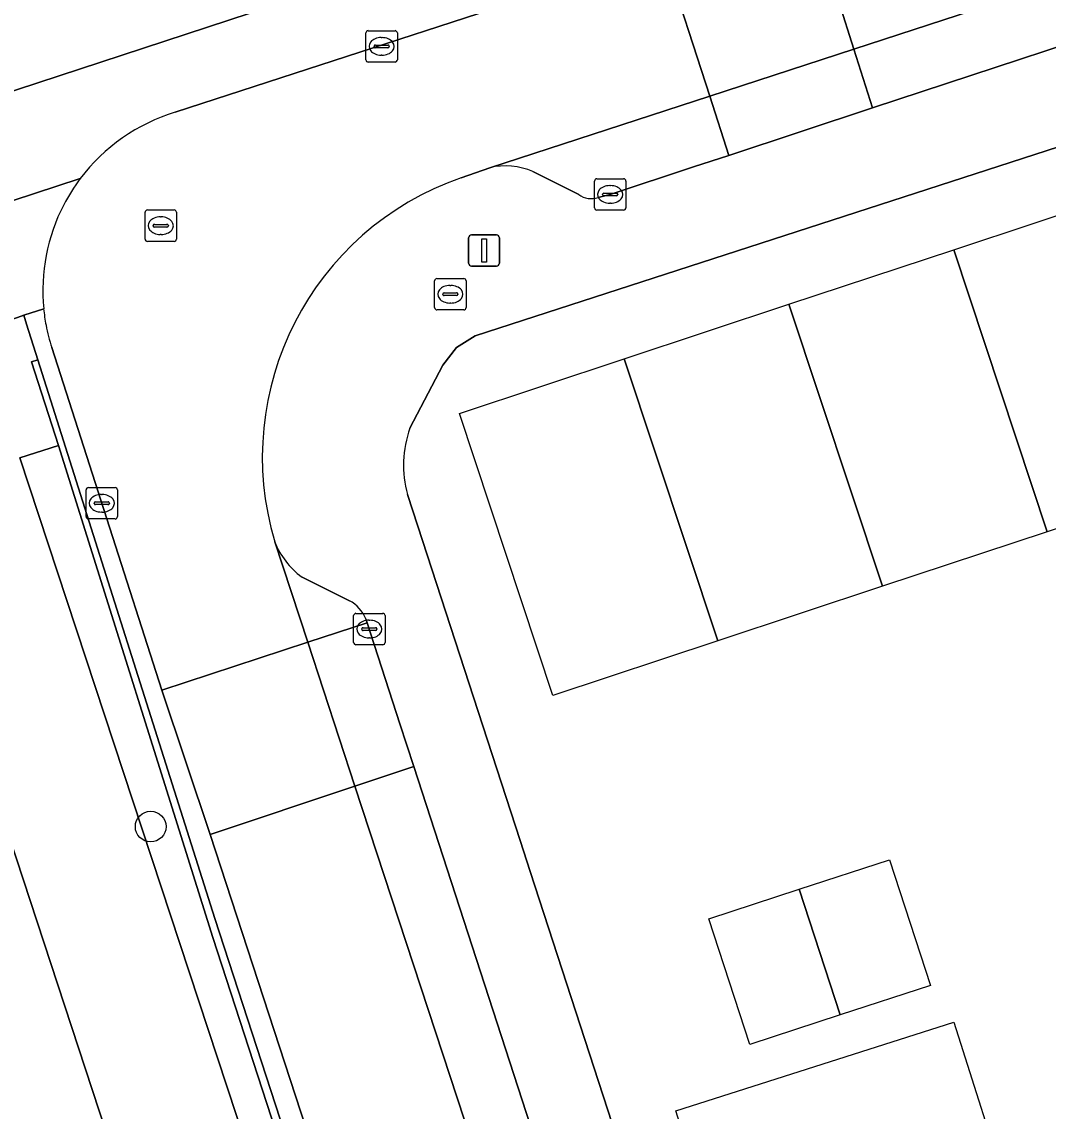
# Model space of a CAD drawing. Extents: x 158086 to 159499, y 382904 to 383981.
# Drawn here: x 159375.93 to 159408.64, y 383093.89 to 383128.59 of the extents above; entities that cross this region are included whole.
import ezdxf

# ---------------------------------------------------------------- set-up
doc = ezdxf.new("R2010")
doc.units = 0
for name, color, linetype in [('IMGEO_Boom', 7, 'Continuous'), ('IMGEO_Brandkraan', 7, 'Continuous'), ('IMGEO_Erf', 7, 'Continuous'), ('IMGEO_Fietspad_gesloten', 7, 'Continuous'), ('IMGEO_Groenvoorziening', 7, 'Continuous'), ('IMGEO_Haag', 7, 'Continuous'), ('IMGEO_Hek', 7, 'Continuous'), ('IMGEO_Kolk', 7, 'Continuous'), ('IMGEO_Lichtmast', 7, 'Continuous'), ('IMGEO_Pand_vergunning_verleend', 7, 'Continuous'), ('IMGEO_Parkeervlak_open', 7, 'Continuous'), ('IMGEO_Rijbaan_lokaal_open', 7, 'Continuous'), ('IMGEO_Rioolput', 7, 'Continuous'), ('IMGEO_Terreindeel_gesloten', 7, 'Continuous'), ('IMGEO_Voetpad_open', 7, 'Continuous')]:
    doc.layers.add(name, color=color, linetype=linetype)

msp = doc.modelspace()

# ---------------------------------------------------------------- linework, layer by layer
at = {"layer": 'IMGEO_Boom'}
msp.add_circle((159380.035, 383102.954), 0.489, dxfattribs=at)
at = {"layer": 'IMGEO_Brandkraan'}
for p, q in [((159389.085, 383119.488), (159389.085, 383120.34)), ((159389.16, 383120.414), (159390.012, 383120.414)), ((159390.086, 383120.34), (159390.086, 383119.488)), ((159389.344, 383119.908), (159389.344, 383119.92)), ((159389.387, 383119.957), (159389.785, 383119.957)), ((159389.573, 383120.194), (159389.598, 383120.194)), ((159389.828, 383119.92), (159389.828, 383119.908)), ((159389.782, 383119.871), (159389.384, 383119.871)), ((159389.596, 383119.634), (159389.571, 383119.634)), ((159390.012, 383119.414), (159389.16, 383119.414))]:
    msp.add_line(p, q, dxfattribs=at)
for points in [[(159389.085, 383119.488), (159389.085, 383120.34)], [(159389.16, 383120.414), (159390.012, 383120.414)], [(159390.086, 383120.34), (159390.086, 383119.488)], [(159390.012, 383119.414), (159389.16, 383119.414)]]:
    msp.add_lwpolyline(points, dxfattribs=at)
for centre, radius, start, end in [((159389.162, 383120.338), 0.0765, 91.552, 178.448), ((159389.162, 383120.338), 0.0765, 91.552, 178.448), ((159390.01, 383120.338), 0.0765, 1.552, 88.448), ((159390.01, 383120.338), 0.0765, 1.552, 88.448), ((159389.384, 383119.917), 0.0403, 85.8775, 175.7526), ((159389.381, 383119.907), 0.0366, 178.938, 274.7102), ((159389.785, 383119.914), 0.043, 264.8664, 352.4533), ((159389.789, 383119.919), 0.0386, 1.7309, 96.639), ((159389.162, 383119.49), 0.0765, 181.552, 268.448), ((159389.162, 383119.49), 0.0765, 181.552, 268.448), ((159390.01, 383119.49), 0.0765, 271.552, 358.448), ((159390.01, 383119.49), 0.0765, 271.552, 358.448)]:
    msp.add_arc(centre, radius, start, end, dxfattribs=at)
for centre, major_axis, ratio, start_param, end_param in [((159389.572, 383119.914), (-0.387, 0.002), 0.722429, 4.712389, 7.853982), ((159389.597, 383119.914), (-0.39, 0.002), 0.717154, 1.570796, 4.712389)]:
    msp.add_ellipse(centre, major_axis=major_axis, ratio=ratio, start_param=start_param, end_param=end_param, dxfattribs=at)
at = {"layer": 'IMGEO_Erf'}
for points in [[(159421.592, 383100.164), (159423.481, 383100.772), (159420.995, 383108.115), (159419.919, 383111.293), (159418.782, 383114.654), (159418.41, 383115.753), (159418.802, 383115.886), (159418.498, 383116.783), (159417.768, 383119.042), (159416.23, 383123.802), (159415.304, 383126.663), (159414.274, 383126.33), (159390.38, 383118.594), (159389.785, 383118.212), (159389.346, 383117.658), (159388.299, 383115.652)], [(159388.221, 383113.532), (159388.548, 383112.528), (159391.806, 383102.514), (159392.13, 383101.519), (159394.89, 383093.038)]]:
    msp.add_lwpolyline(points, dxfattribs=at)
msp.add_arc((159391.625, 383114.468), 3.531, 160.4087, 195.3771, dxfattribs=at)
at = {"layer": 'IMGEO_Fietspad_gesloten'}
for points in [[(159377.79, 383123.598), (159374.903, 383122.66), (159372.086, 383121.745), (159367.174, 383120.149), (159363.33, 383118.901), (159324.24, 383106.205), (159321.878, 383105.448), (159315.701, 383103.469), (159297.331, 383097.582), (159177.648, 383058.93), (159177.244, 383058.86), (159166.485, 383055.346), (159160.786, 383053.402), (159160.223, 383052.886)], [(159261.875, 383081.887), (159287.491, 383090.169), (159295.794, 383092.884), (159303.083, 383095.497), (159305.544, 383096.3), (159311.753, 383098.326), (159317.551, 383100.185), (159321.221, 383101.374), (159326.907, 383103.238), (159327.14, 383103.322), (159328.854, 383103.889), (159375.788, 383119.176), (159375.992, 383119.243), (159376.625, 383119.449)]]:
    msp.add_lwpolyline(points, dxfattribs=at)
for centre, radius, start, end in [((159382.674, 383119.938), 6.103, 143.1539, 152.4291), ((159382.538, 383120.028), 5.941, 152.5845, 185.588)]:
    msp.add_arc(centre, radius, start, end, dxfattribs=at)
at = {"layer": 'IMGEO_Groenvoorziening'}
for points in [[(159368.352, 383127.832), (159369.98, 383128.356), (159371.065, 383124.887), (159373.713, 383125.756), (159433.331, 383145.321), (159435.369, 383148.102), (159424.133, 383182.742), (159404.412, 383176.348), (159396.96, 383200.002)], [(159284.422, 383017.829), (159391.668, 383052.529), (159392.976, 383054.479), (159393.604, 383056.25), (159393.835, 383057.956), (159393.835, 383058.88), (159393.54, 383060.587), (159389.97, 383071.894), (159375.86, 383114.698), (159377.099, 383115.09), (159376.239, 383117.76), (159376.442, 383117.825), (159376.081, 383118.963), (159375.992, 383119.243), (159375.788, 383119.176), (159328.854, 383103.889)], [(159394.591, 383061.6), (159382.08, 383100.028), (159376.442, 383117.825), (159376.239, 383117.76), (159377.099, 383115.09), (159382.015, 383099.425), (159394.354, 383061.521), (159394.742, 383059.92), (159394.852, 383058.864), (159394.851, 383057.802), (159394.74, 383056.747), (159394.518, 383055.708), (159394.189, 383054.699), (159393.757, 383053.729), (159392.761, 383052.242), (159392.064, 383051.469), (159391.291, 383050.772), (159390.448, 383050.16), (159389.547, 383049.64), (159388.596, 383049.216), (159285.231, 383015.529), (159284.949, 383016.331), (159234.68, 383000)], [(159394.354, 383061.521), (159382.015, 383099.425), (159377.099, 383115.09), (159375.86, 383114.698), (159389.97, 383071.894)], [(159329.367, 383096.375), (159372.877, 383110.664), (159389.843, 383059.002), (159346.333, 383044.714), (159346.12, 383044.24), (159337.011, 383041.245)]]:
    msp.add_lwpolyline(points, dxfattribs=at)
at = {"layer": 'IMGEO_Haag'}
for points in [[(159394.591, 383061.6), (159382.08, 383100.028), (159376.442, 383117.825), (159376.239, 383117.76), (159377.099, 383115.09), (159382.015, 383099.425), (159394.354, 383061.521), (159394.742, 383059.92), (159394.852, 383058.864), (159394.851, 383057.802), (159394.74, 383056.747), (159394.518, 383055.708), (159394.189, 383054.699), (159393.757, 383053.729), (159392.761, 383052.242), (159392.064, 383051.469), (159391.291, 383050.772), (159390.448, 383050.16), (159389.547, 383049.64), (159388.596, 383049.216), (159285.231, 383015.529), (159284.949, 383016.331), (159234.68, 383000)], [(159394.354, 383061.521), (159382.015, 383099.425), (159377.099, 383115.09), (159375.86, 383114.698), (159389.97, 383071.894)]]:
    msp.add_lwpolyline(points, dxfattribs=at)
at = {"layer": 'IMGEO_Hek'}
for points in [[(159373.713, 383125.756), (159433.331, 383145.321)], [(159377.099, 383115.09), (159376.239, 383117.76), (159376.442, 383117.825)], [(159377.099, 383115.09), (159382.015, 383099.425), (159394.354, 383061.521), (159394.742, 383059.92), (159394.852, 383058.864), (159394.851, 383057.802), (159394.74, 383056.747), (159394.518, 383055.708), (159394.189, 383054.699), (159393.757, 383053.729), (159392.761, 383052.242), (159392.064, 383051.469), (159391.291, 383050.772), (159390.448, 383050.16), (159389.547, 383049.64), (159388.596, 383049.216), (159337.033, 383032.412), (159285.231, 383015.529)]]:
    msp.add_lwpolyline(points, dxfattribs=at)
at = {"layer": 'IMGEO_Kolk'}
for p, q in [((159386.895, 383127.385), (159386.895, 383128.237)), ((159386.97, 383128.311), (159387.822, 383128.311)), ((159387.896, 383128.237), (159387.896, 383127.385)), ((159387.383, 383128.091), (159387.408, 383128.091)), ((159387.154, 383127.805), (159387.154, 383127.817)), ((159387.592, 383127.768), (159387.194, 383127.768)), ((159387.197, 383127.854), (159387.595, 383127.854)), ((159387.406, 383127.531), (159387.381, 383127.531)), ((159387.638, 383127.817), (159387.638, 383127.805)), ((159387.822, 383127.311), (159386.97, 383127.311)), ((159394.178, 383122.669), (159394.178, 383123.521)), ((159394.253, 383123.595), (159395.105, 383123.595)), ((159394.666, 383123.375), (159394.691, 383123.375)), ((159395.179, 383123.521), (159395.179, 383122.669)), ((159394.437, 383123.089), (159394.437, 383123.101)), ((159394.875, 383123.052), (159394.477, 383123.052)), ((159394.48, 383123.138), (159394.878, 383123.138)), ((159394.921, 383123.101), (159394.921, 383123.089)), ((159394.689, 383122.815), (159394.664, 383122.815)), ((159395.105, 383122.595), (159394.253, 383122.595)), ((159377.977, 383112.828), (159377.977, 383113.68)), ((159378.052, 383113.754), (159378.904, 383113.754)), ((159378.978, 383113.68), (159378.978, 383112.828)), ((159378.279, 383113.297), (159378.677, 383113.297)), ((159378.465, 383113.534), (159378.49, 383113.534)), ((159378.236, 383113.248), (159378.236, 383113.26)), ((159378.674, 383113.211), (159378.276, 383113.211)), ((159378.488, 383112.974), (159378.463, 383112.974)), ((159378.72, 383113.26), (159378.72, 383113.248)), ((159378.904, 383112.754), (159378.052, 383112.754)), ((159386.503, 383108.822), (159386.503, 383109.674)), ((159386.578, 383109.748), (159387.43, 383109.748)), ((159386.991, 383109.528), (159387.016, 383109.528)), ((159387.504, 383109.674), (159387.504, 383108.822)), ((159386.762, 383109.242), (159386.762, 383109.254)), ((159387.2, 383109.205), (159386.802, 383109.205)), ((159386.805, 383109.291), (159387.203, 383109.291)), ((159387.246, 383109.254), (159387.246, 383109.242)), ((159387.014, 383108.968), (159386.989, 383108.968)), ((159387.43, 383108.748), (159386.578, 383108.748))]:
    msp.add_line(p, q, dxfattribs=at)
for points in [[(159386.895, 383127.385), (159386.895, 383128.237)], [(159386.97, 383128.311), (159387.822, 383128.311)], [(159387.896, 383128.237), (159387.896, 383127.385)], [(159387.822, 383127.311), (159386.97, 383127.311)], [(159394.178, 383122.669), (159394.178, 383123.521)], [(159394.253, 383123.595), (159395.105, 383123.595)], [(159395.179, 383123.521), (159395.179, 383122.669)], [(159395.105, 383122.595), (159394.253, 383122.595)], [(159377.977, 383112.828), (159377.977, 383113.68)], [(159378.052, 383113.754), (159378.904, 383113.754)], [(159378.978, 383113.68), (159378.978, 383112.828)], [(159378.904, 383112.754), (159378.052, 383112.754)], [(159386.503, 383108.822), (159386.503, 383109.674)], [(159386.578, 383109.748), (159387.43, 383109.748)], [(159387.504, 383109.674), (159387.504, 383108.822)], [(159387.43, 383108.748), (159386.578, 383108.748)]]:
    msp.add_lwpolyline(points, dxfattribs=at)
for centre, radius, start, end in [((159386.972, 383128.235), 0.0765, 91.552, 178.448), ((159386.972, 383128.235), 0.0765, 91.552, 178.448), ((159387.82, 383128.235), 0.0765, 1.552, 88.448), ((159387.82, 383128.235), 0.0765, 1.552, 88.448), ((159387.194, 383127.814), 0.0403, 85.8775, 175.7526), ((159387.191, 383127.804), 0.0366, 178.938, 274.7102), ((159387.595, 383127.811), 0.043, 264.8664, 352.4533), ((159387.599, 383127.816), 0.0386, 1.7309, 96.639), ((159386.972, 383127.387), 0.0765, 181.552, 268.448), ((159386.972, 383127.387), 0.0765, 181.552, 268.448), ((159387.82, 383127.387), 0.0765, 271.552, 358.448), ((159387.82, 383127.387), 0.0765, 271.552, 358.448), ((159394.255, 383123.519), 0.0765, 91.552, 178.448), ((159394.255, 383123.519), 0.0765, 91.552, 178.448), ((159395.103, 383123.519), 0.0765, 1.552, 88.448), ((159395.103, 383123.519), 0.0765, 1.552, 88.448), ((159394.477, 383123.098), 0.0403, 85.8775, 175.7526), ((159394.474, 383123.088), 0.0366, 178.938, 274.7102), ((159394.878, 383123.095), 0.043, 264.8664, 352.4533), ((159394.882, 383123.1), 0.0386, 1.7309, 96.639), ((159394.255, 383122.671), 0.0765, 181.552, 268.448), ((159394.255, 383122.671), 0.0765, 181.552, 268.448), ((159395.103, 383122.671), 0.0765, 271.552, 358.448), ((159395.103, 383122.671), 0.0765, 271.552, 358.448), ((159378.054, 383113.678), 0.0765, 91.552, 178.448), ((159378.054, 383113.678), 0.0765, 91.552, 178.448), ((159378.902, 383113.678), 0.0765, 1.552, 88.448), ((159378.902, 383113.678), 0.0765, 1.552, 88.448), ((159378.276, 383113.257), 0.0403, 85.8775, 175.7526), ((159378.681, 383113.259), 0.0386, 1.7309, 96.639), ((159378.273, 383113.247), 0.0366, 178.938, 274.7102), ((159378.677, 383113.254), 0.043, 264.8664, 352.4533), ((159378.054, 383112.83), 0.0765, 181.552, 268.448), ((159378.054, 383112.83), 0.0765, 181.552, 268.448), ((159378.902, 383112.83), 0.0765, 271.552, 358.448), ((159378.902, 383112.83), 0.0765, 271.552, 358.448), ((159386.58, 383109.672), 0.0765, 91.552, 178.448), ((159386.58, 383109.672), 0.0765, 91.552, 178.448), ((159387.428, 383109.672), 0.0765, 1.552, 88.448), ((159387.428, 383109.672), 0.0765, 1.552, 88.448), ((159386.802, 383109.251), 0.0403, 85.8775, 175.7526), ((159386.799, 383109.241), 0.0366, 178.938, 274.7102), ((159387.203, 383109.248), 0.043, 264.8664, 352.4533), ((159387.207, 383109.253), 0.0386, 1.7309, 96.639), ((159386.58, 383108.824), 0.0765, 181.552, 268.448), ((159386.58, 383108.824), 0.0765, 181.552, 268.448), ((159387.428, 383108.824), 0.0765, 271.552, 358.448), ((159387.428, 383108.824), 0.0765, 271.552, 358.448)]:
    msp.add_arc(centre, radius, start, end, dxfattribs=at)
for centre, major_axis, ratio, start_param, end_param in [((159387.382, 383127.811), (-0.387, 0.002), 0.722429, 4.712389, 7.853982), ((159387.407, 383127.811), (-0.39, 0.002), 0.717154, 1.570796, 4.712389), ((159394.665, 383123.095), (-0.387, 0.002), 0.722429, 4.712389, 7.853982), ((159394.69, 383123.095), (-0.39, 0.002), 0.717154, 1.570796, 4.712389), ((159378.464, 383113.254), (-0.387, 0.002), 0.722429, 4.712389, 7.853982), ((159378.489, 383113.254), (-0.39, 0.002), 0.717154, 1.570796, 4.712389), ((159386.99, 383109.248), (-0.387, 0.002), 0.722429, 4.712389, 7.853982), ((159387.015, 383109.248), (-0.39, 0.002), 0.717154, 1.570796, 4.712389)]:
    msp.add_ellipse(centre, major_axis=major_axis, ratio=ratio, start_param=start_param, end_param=end_param, dxfattribs=at)
at = {"layer": 'IMGEO_Lichtmast'}
for p, q in [((159390.164, 383120.909), (159390.164, 383121.709)), ((159390.164, 383121.709), (159390.164, 383120.909)), ((159390.264, 383121.809), (159391.054, 383121.809)), ((159391.054, 383121.809), (159390.264, 383121.809)), ((159391.154, 383121.709), (159391.154, 383120.909)), ((159391.154, 383120.909), (159391.154, 383121.709)), ((159391.054, 383120.809), (159390.264, 383120.809)), ((159390.264, 383120.809), (159391.054, 383120.809))]:
    msp.add_line(p, q, dxfattribs=at)
msp.add_lwpolyline([(159390.584, 383121.684), (159390.734, 383121.684), (159390.734, 383120.934), (159390.584, 383120.934), (159390.584, 383121.684)], dxfattribs=at)
for centre, start, end in [((159390.264, 383121.709), 90, 180), ((159390.264, 383121.709), 90, 180), ((159391.054, 383121.709), 0, 90), ((159391.054, 383121.709), 360, 90), ((159390.264, 383120.909), 180, 270), ((159390.264, 383120.909), 180, 270), ((159391.054, 383120.909), 270, 0), ((159391.054, 383120.909), 270, 0)]:
    msp.add_arc(centre, 0.1, start, end, dxfattribs=at)
at = {"layer": 'IMGEO_Pand_vergunning_verleend'}
for points in [[(159405.627, 383121.332), (159410.876, 383123.071), (159413.852, 383114.087), (159408.603, 383112.349)], [(159400.378, 383119.594), (159405.627, 383121.332), (159408.603, 383112.349), (159403.354, 383110.61)], [(159395.129, 383117.855), (159400.378, 383119.594), (159403.354, 383110.61), (159398.105, 383108.872)], [(159389.88, 383116.116), (159395.129, 383117.855), (159398.105, 383108.872), (159392.856, 383107.133)], [(159400.703, 383100.956), (159403.584, 383101.896), (159404.89, 383097.893), (159402.009, 383096.953)], [(159397.822, 383100.016), (159400.703, 383100.956), (159402.009, 383096.953), (159399.128, 383096.014)], [(159396.769, 383093.896), (159405.628, 383096.722), (159407.429, 383091.078), (159398.57, 383088.252)]]:
    msp.add_lwpolyline(points, close=True, dxfattribs=at)
at = {"layer": 'IMGEO_Parkeervlak_open'}
for points in [[(159403.041, 383125.848), (159413.249, 383129.208), (159414.461, 383129.602), (159418.332, 383130.862), (159427.551, 383133.826), (159433.784, 383135.826), (159435.385, 383136.341), (159434.745, 383138.26), (159402.447, 383127.72)], [(159403.041, 383125.848), (159402.447, 383127.72), (159397.85, 383126.225), (159398.459, 383124.339)], [(159386.544, 383104.244), (159388.418, 383104.869), (159387.975, 383106.232), (159386.93, 383109.448), (159385.039, 383108.826)], [(159398.675, 383067.311), (159400.483, 383067.884), (159400.216, 383068.702), (159398.2, 383074.89), (159392.933, 383090.966), (159388.418, 383104.869), (159386.544, 383104.244)]]:
    msp.add_lwpolyline(points, close=True, dxfattribs=at)
for points in [[(159397.85, 383126.225), (159390.841, 383123.946)], [(159398.459, 383124.339), (159397.85, 383126.225)], [(159397.338, 383123.97), (159398.459, 383124.339)], [(159392.214, 383123.822), (159393.678, 383123.09)], [(159394.679, 383123.095), (159397.338, 383123.97)], [(159394.294, 383123), (159394.679, 383123.095)], [(159383.987, 383112.029), (159385.039, 383108.826)], [(159386.367, 383110.149), (159384.846, 383110.906)], [(159386.93, 383109.448), (159386.891, 383109.568)], [(159385.039, 383108.826), (159386.93, 383109.448)]]:
    msp.add_lwpolyline(points, dxfattribs=at)
for centre, radius, start, end in [((159391.341, 383121.817), 2.186, 66.4632, 103.2157), ((159394.069, 383123.615), 0.654, 233.2851, 290.0903), ((159386.439, 383113.015), 2.643, 201.8978, 232.9281), ((159385.865, 383109.169), 1.101, 21.2351, 62.859)]:
    msp.add_arc(centre, radius, start, end, dxfattribs=at)
at = {"layer": 'IMGEO_Rijbaan_lokaal_open'}
for points in [[(159401.006, 383132.258), (159402.447, 383127.72), (159434.745, 383138.26), (159433.283, 383142.709), (159430.929, 383141.911)], [(159397.85, 383126.225), (159402.447, 383127.72), (159401.006, 383132.258), (159396.377, 383130.782)], [(159381.927, 383102.705), (159386.544, 383104.244), (159385.039, 383108.826), (159380.392, 383107.298)], [(159381.927, 383102.705), (159393.982, 383065.825), (159398.675, 383067.311), (159386.544, 383104.244)]]:
    msp.add_lwpolyline(points, close=True, dxfattribs=at)
for points in [[(159389.926, 383123.619), (159390.841, 383123.946), (159397.85, 383126.225), (159396.377, 383130.782), (159380.819, 383125.712)], [(159376.88, 383118.215), (159380.392, 383107.298), (159385.039, 383108.826), (159383.987, 383112.029)]]:
    msp.add_lwpolyline(points, dxfattribs=at)
for centre, radius, start, end in [((159382.536, 383120.024), 5.941, 106.8018, 143.0221), ((159382.674, 383119.938), 6.103, 143.1539, 152.4291), ((159393.011, 383114.722), 9.417, 109.1217, 196.6149), ((159382.538, 383120.028), 5.941, 152.5845, 185.588), ((159382.819, 383120.073), 6.226, 185.7488, 190.6036), ((159382.518, 383120.019), 5.92, 190.6313, 197.744)]:
    msp.add_arc(centre, radius, start, end, dxfattribs=at)
at = {"layer": 'IMGEO_Rioolput'}
for p, q in [((159379.855, 383121.672), (159379.855, 383122.524)), ((159379.93, 383122.598), (159380.782, 383122.598)), ((159380.343, 383122.378), (159380.368, 383122.378)), ((159380.856, 383122.524), (159380.856, 383121.672)), ((159380.114, 383122.092), (159380.114, 383122.104)), ((159380.552, 383122.055), (159380.154, 383122.055)), ((159380.157, 383122.141), (159380.555, 383122.141)), ((159380.598, 383122.104), (159380.598, 383122.092)), ((159380.366, 383121.818), (159380.341, 383121.818)), ((159380.782, 383121.598), (159379.93, 383121.598))]:
    msp.add_line(p, q, dxfattribs=at)
for points in [[(159379.855, 383121.672), (159379.855, 383122.524)], [(159379.93, 383122.598), (159380.782, 383122.598)], [(159380.856, 383122.524), (159380.856, 383121.672)], [(159380.782, 383121.598), (159379.93, 383121.598)]]:
    msp.add_lwpolyline(points, dxfattribs=at)
for centre, radius, start, end in [((159379.932, 383122.522), 0.0765, 91.552, 178.448), ((159379.932, 383122.522), 0.0765, 91.552, 178.448), ((159380.78, 383122.522), 0.0765, 1.552, 88.448), ((159380.78, 383122.522), 0.0765, 1.552, 88.448), ((159380.154, 383122.101), 0.0403, 85.8775, 175.7526), ((159380.151, 383122.091), 0.0366, 178.938, 274.7102), ((159380.555, 383122.098), 0.043, 264.8664, 352.4533), ((159380.559, 383122.103), 0.0386, 1.7309, 96.639), ((159379.932, 383121.674), 0.0765, 181.552, 268.448), ((159379.932, 383121.674), 0.0765, 181.552, 268.448), ((159380.78, 383121.674), 0.0765, 271.552, 358.448), ((159380.78, 383121.674), 0.0765, 271.552, 358.448)]:
    msp.add_arc(centre, radius, start, end, dxfattribs=at)
for centre, major_axis, ratio, start_param, end_param in [((159380.342, 383122.098), (-0.387, 0.002), 0.722429, 4.712389, 7.853982), ((159380.367, 383122.098), (-0.39, 0.002), 0.717154, 1.570796, 4.712389)]:
    msp.add_ellipse(centre, major_axis=major_axis, ratio=ratio, start_param=start_param, end_param=end_param, dxfattribs=at)
at = {"layer": 'IMGEO_Terreindeel_gesloten'}
msp.add_lwpolyline([(159372.877, 383110.664), (159329.367, 383096.375), (159346.333, 383044.714), (159389.843, 383059.002)], close=True, dxfattribs=at)
at = {"layer": 'IMGEO_Voetpad_open'}
for points in [[(159430.929, 383141.911), (159433.283, 383142.709), (159433.863, 383142.915), (159433.619, 383145.362), (159433.331, 383145.321), (159373.713, 383125.756), (159371.065, 383124.887), (159372.086, 383121.745), (159374.903, 383122.66), (159377.79, 383123.598)], [(159380.819, 383125.712), (159396.377, 383130.782), (159401.006, 383132.258), (159430.929, 383141.911)], [(159388.299, 383115.652), (159389.346, 383117.658), (159389.785, 383118.212), (159390.38, 383118.594), (159414.274, 383126.33), (159415.304, 383126.663), (159415.358, 383126.681), (159419.232, 383127.935), (159438.159, 383134.063), (159435.385, 383136.341), (159433.784, 383135.826), (159427.551, 383133.826), (159418.332, 383130.862), (159414.461, 383129.602), (159413.249, 383129.208), (159403.041, 383125.848), (159398.459, 383124.339), (159397.338, 383123.97), (159394.679, 383123.095), (159394.294, 383123)], [(159390.841, 383123.946), (159389.926, 383123.619)], [(159393.678, 383123.09), (159392.214, 383123.822)], [(159376.625, 383119.449), (159375.992, 383119.243), (159376.081, 383118.963), (159376.442, 383117.825), (159382.08, 383100.028), (159394.591, 383061.6)], [(159396.447, 383058.369), (159395.507, 383061.287), (159393.982, 383065.825), (159381.927, 383102.705), (159380.392, 383107.298), (159376.88, 383118.215)], [(159395.358, 383091.6), (159394.89, 383093.038), (159392.13, 383101.519), (159391.806, 383102.514), (159388.548, 383112.528), (159388.221, 383113.532)], [(159384.846, 383110.906), (159386.367, 383110.149)], [(159386.891, 383109.568), (159386.93, 383109.448), (159387.975, 383106.232), (159388.418, 383104.869), (159392.933, 383090.966), (159398.2, 383074.89), (159400.216, 383068.702), (159400.483, 383067.884), (159401.075, 383066.069), (159401.969, 383063.326), (159405.208, 383053.385), (159405.705, 383051.937)]]:
    msp.add_lwpolyline(points, dxfattribs=at)
for centre, radius, start, end in [((159382.536, 383120.024), 5.941, 106.8018, 143.0221), ((159391.341, 383121.817), 2.186, 66.4632, 103.2157), ((159393.011, 383114.722), 9.417, 109.1217, 196.6149), ((159394.069, 383123.615), 0.654, 233.2851, 290.0903), ((159382.819, 383120.073), 6.226, 185.7488, 190.6036), ((159382.518, 383120.019), 5.92, 190.6313, 197.744), ((159391.625, 383114.468), 3.531, 160.4087, 195.3771), ((159386.439, 383113.015), 2.643, 201.8978, 232.9281), ((159385.865, 383109.169), 1.101, 21.2351, 62.859)]:
    msp.add_arc(centre, radius, start, end, dxfattribs=at)

doc.saveas('drawing.dxf')
